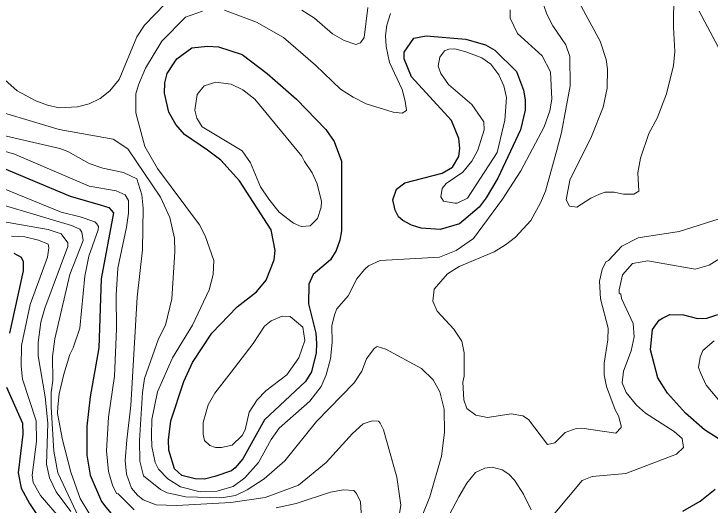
# Model space of a CAD drawing. Extents: x 423 to 448.8, y 7456.3 to 7484.
# Drawn here: x 436.1 to 437.572, y 7481.745 to 7482.784 of the extents above; entities that cross this region are included whole.
import ezdxf

# ---------------------------------------------------------------- set-up
doc = ezdxf.new("R2010")
doc.units = 0
doc.header["$LTSCALE"] = 0.032
doc.layers.add('1', color=7, linetype='Continuous', lineweight=25)
doc.layers.add('2', color=7, linetype='Continuous', lineweight=13)

msp = doc.modelspace()

# ---------------------------------------------------------------- linework, layer by layer
at = {"layer": '1'}
for points in [[(436.9718, 7482.7375), (437.0554, 7482.7306), (437.0971, 7482.7182), (437.1172, 7482.7073), (437.1629, 7482.6617), (437.1776, 7482.6223), (437.1814, 7482.6022), (437.1814, 7482.5805), (437.1714, 7482.5387), (437.1234, 7482.4366), (437.0986, 7482.3949), (437.0839, 7482.3748), (437.0422, 7482.3399), (437.0012, 7482.3276), (436.961, 7482.3306), (436.9409, 7482.3368), (436.9223, 7482.3469), (436.913, 7482.3546), (436.9061, 7482.3686), (436.9014, 7482.3902), (436.9092, 7482.4134), (436.9269, 7482.4266), (437.0059, 7482.4467), (437.0275, 7482.4598), (437.0406, 7482.4823), (437.043, 7482.5001), (437.0406, 7482.5202), (437.0252, 7482.5581), (436.9409, 7482.6509), (436.9254, 7482.6888), (436.9254, 7482.7027), (436.9455, 7482.7321)], [(436.5093, 7482.7158), (436.5325, 7482.7143), (436.5828, 7482.698), (436.6354, 7482.6578), (436.6972, 7482.6037), (436.7599, 7482.5395), (436.7769, 7482.514), (436.7924, 7482.4722), (436.7924, 7482.3253), (436.7893, 7482.3052), (436.7816, 7482.2835), (436.7692, 7482.2634), (436.7328, 7482.2324), (436.7235, 7482.2123), (436.7228, 7482.1706), (436.7382, 7482.1087), (436.7398, 7482.087), (436.739, 7482.0669), (436.729, 7482.0267), (436.7166, 7482.0066), (436.63, 7481.9254), (436.5843, 7481.8426), (436.5681, 7481.824), (436.5603, 7481.8178), (436.5248, 7481.8055), (436.5031, 7481.8001), (436.483, 7481.8009), (436.4551, 7481.8078), (436.4397, 7481.8217), (436.4273, 7481.8612), (436.4265, 7481.8829), (436.4319, 7481.9231), (436.459, 7482.0066), (436.4776, 7482.0468), (436.5186, 7482.1087), (436.5719, 7482.1644), (436.6129, 7482.1961), (436.633, 7482.2208), (436.6501, 7482.2634), (436.6524, 7482.2835), (436.6439, 7482.3268), (436.5766, 7482.4305), (436.5371, 7482.4745), (436.5093, 7482.4954), (436.4606, 7482.5287), (436.442, 7482.5495), (436.4273, 7482.5759), (436.418, 7482.6161), (436.4188, 7482.6377), (436.4242, 7482.6579), (436.4374, 7482.678), (436.4443, 7482.6888), (436.476, 7482.712)]]:
    msp.add_lwpolyline(points, close=True, dxfattribs=at)
for points in [[(436.0653, 7482.4622), (436.2185, 7482.398), (436.2819, 7482.3801), (436.3005, 7482.374), (436.3105, 7482.3632), (436.2842, 7482.2232), (436.2796, 7482.0778), (436.261, 7481.9741), (436.2541, 7481.9122), (436.2541, 7481.8504), (436.261, 7481.8086), (436.285, 7481.7529), (436.2943, 7481.7405), (436.3128, 7481.7188), (436.3515, 7481.7003), (436.3933, 7481.6941)], [(436.0994, 7482.2781), (436.1148, 7482.2696), (436.1195, 7482.2603), (436.1195, 7482.2402), (436.0901, 7482.1087)], [(437.5898, 7481.8859), (437.5604, 7481.9045), (437.5202, 7481.9393), (437.4823, 7481.9818), (437.4622, 7482.0143), (437.4467, 7482.0731), (437.4506, 7482.1164), (437.4645, 7482.1358), (437.4715, 7482.1404), (437.487, 7482.1481), (437.5164, 7482.1473), (437.5457, 7482.1396), (437.5658, 7482.1404), (437.5891, 7482.1481)], [(436.0839, 7481.9942), (436.1179, 7481.9184), (436.1187, 7481.8952), (436.1086, 7481.8132), (436.1148, 7481.7808), (436.1326, 7481.7483), (436.179, 7481.6787)], [(437.5148, 7481.732), (437.5511, 7481.7537), (437.5829, 7481.7784)]]:
    msp.add_lwpolyline(points, dxfattribs=at)
at = {"layer": '2'}
for points in [[(437.4962, 7482.9007), (437.4947, 7482.7553), (437.4978, 7482.7043), (437.4947, 7482.6749), (437.48, 7482.6145), (437.4607, 7482.5635), (437.4428, 7482.531), (437.4251, 7482.4784), (437.4196, 7482.4475), (437.422, 7482.4088), (437.4112, 7482.4026), (437.3895, 7482.4026), (437.3694, 7482.4065), (437.3508, 7482.4065), (437.3385, 7482.4026), (437.3198, 7482.3941), (437.2905, 7482.3748), (437.275, 7482.3771), (437.268, 7482.3902), (437.2758, 7482.432), (437.3214, 7482.5248), (437.3462, 7482.5867), (437.3547, 7482.6269), (437.3555, 7482.6671), (437.3524, 7482.6873), (437.34, 7482.7259), (437.2959, 7482.8064)], [(437.2147, 7482.8203), (437.227, 7482.7832), (437.2394, 7482.7584), (437.2673, 7482.7182), (437.2758, 7482.6934), (437.2766, 7482.6316), (437.258, 7482.5326), (437.2479, 7482.4954), (437.2239, 7482.4088), (437.2139, 7482.3841), (437.193, 7482.3469), (437.1606, 7482.3113), (437.1396, 7482.2951), (437.1157, 7482.2804), (437.0414, 7482.2495), (437.0167, 7482.234), (436.9888, 7482.2015), (436.9858, 7482.176), (436.995, 7482.1551), (437.0306, 7482.1172), (437.0476, 7482.0917), (437.0523, 7482.0669), (437.0523, 7482.0174), (437.0492, 7482.0051), (437.0515, 7481.9679), (437.0577, 7481.9493), (437.077, 7481.9354), (437.1018, 7481.93), (437.1513, 7481.9378), (437.176, 7481.9339), (437.1884, 7481.9261), (437.2286, 7481.8735), (437.244, 7481.8767), (437.2657, 7481.8983), (437.289, 7481.9068), (437.3013, 7481.9076), (437.3732, 7481.8975), (437.3841, 7481.9091), (437.3841, 7481.913), (437.3786, 7481.9339), (437.3717, 7481.9463), (437.3531, 7481.9958), (437.3485, 7482.0205), (437.3485, 7482.0453), (437.3562, 7482.0948), (437.357, 7482.1195), (437.3407, 7482.1814), (437.3384, 7482.2185), (437.3438, 7482.2433), (437.3516, 7482.2595), (437.3578, 7482.2626), (437.3856, 7482.2928), (437.4204, 7482.3105), (437.5071, 7482.3237), (437.6053, 7482.3546)], [(436.0406, 7482.6795), (436.1063, 7482.6207), (436.1458, 7482.5998), (436.1705, 7482.5905), (436.1953, 7482.5851), (436.234, 7482.5874), (436.2587, 7482.5936), (436.2819, 7482.6045), (436.3028, 7482.6207), (436.3221, 7482.6447), (436.36, 7482.7352), (436.3762, 7482.76), (436.4196, 7482.8048)], [(436.7089, 7482.7916), (436.7359, 7482.7746), (436.7738, 7482.7414), (436.7986, 7482.7274), (436.8233, 7482.7189), (436.8326, 7482.7228), (436.8403, 7482.7336), (436.8481, 7482.7971)], [(436.3631, 7482.6338), (436.3778, 7482.6687), (436.4126, 7482.7259), (436.4629, 7482.777), (436.4985, 7482.7893)], [(437.1497, 7482.7924), (437.1497, 7482.7746), (437.1652, 7482.7421), (437.217, 7482.695), (437.2348, 7482.661), (437.2379, 7482.6037), (437.2332, 7482.579), (437.2216, 7482.5449), (437.1721, 7482.4521), (437.1335, 7482.3918), (437.0716, 7482.309), (437.0353, 7482.2835), (436.9997, 7482.2695), (436.8744, 7482.2626), (436.8496, 7482.251), (436.8411, 7482.2433), (436.8248, 7482.2232), (436.8071, 7482.1876), (436.7831, 7482.1598), (436.7777, 7482.1474), (436.7722, 7482.1242), (436.773, 7482.0886), (436.7692, 7482.0546), (436.7606, 7482.0205), (436.7498, 7481.9958), (436.7258, 7481.9648), (436.6609, 7481.9076), (436.6439, 7481.8836), (436.6168, 7481.8349), (436.5882, 7481.8024), (436.5634, 7481.7846), (436.5511, 7481.7807), (436.5294, 7481.7746), (436.4938, 7481.773), (436.4521, 7481.7838), (436.425, 7481.8009), (436.4057, 7481.821), (436.3987, 7481.8349), (436.3917, 7481.8689), (436.3909, 7481.8921), (436.3917, 7481.9262), (436.4033, 7481.9849), (436.435, 7482.0561), (436.4776, 7482.1257), (436.5131, 7482.2), (436.5209, 7482.2325), (436.5224, 7482.2626), (436.5046, 7482.3144)], [(436.5449, 7482.7916), (436.6129, 7482.7661), (436.6702, 7482.7336), (436.7375, 7482.6756), (436.7908, 7482.6246), (436.8171, 7482.6076), (436.845, 7482.5936), (436.9022, 7482.5758), (436.9207, 7482.5735), (436.9301, 7482.5797), (436.9277, 7482.5991), (436.9208, 7482.6238), (436.8945, 7482.6811), (436.8875, 7482.7151), (436.8859, 7482.7383), (436.8883, 7482.76), (436.896, 7482.7847)], [(437.6022, 7482.6903), (437.5496, 7482.7893)], [(436.5046, 7482.3144), (436.4922, 7482.3376), (436.4033, 7482.4568), (436.377, 7482.5032), (436.3577, 7482.5743), (436.3577, 7482.6145), (436.3631, 7482.6338)], [(436.0205, 7482.5913), (436.1953, 7482.5395), (436.3098, 7482.5186), (436.3407, 7482.4985), (436.4095, 7482.3964), (436.4296, 7482.3531), (436.4397, 7482.3098), (436.4404, 7482.2804), (436.4335, 7482.1814), (436.4203, 7482.1257), (436.4056, 7482.0963), (436.3763, 7482.0128), (436.3716, 7481.9834), (436.3654, 7481.8813), (436.3662, 7481.838), (436.3739, 7481.807), (436.4095, 7481.7777), (436.4242, 7481.7707), (436.4405, 7481.7674), (436.4625, 7481.7625), (436.5388, 7481.7602), (436.5688, 7481.7653), (436.5928, 7481.7776), (436.6292, 7481.8009), (436.6725, 7481.8387), (436.7398, 7481.9215), (436.8194, 7482.0035), (436.8357, 7482.0283), (436.8457, 7482.0546), (436.862, 7482.0762), (436.8682, 7482.0801), (436.8868, 7482.0746), (436.9618, 7482.0336), (436.9865, 7482.0097), (437.0004, 7481.9849), (437.0097, 7481.9478), (437.0105, 7481.8983), (437.0043, 7481.8488), (436.9796, 7481.7622), (436.9293, 7481.6384)], [(436.3484, 7481.7807), (436.3376, 7481.8101), (436.3352, 7481.8395), (436.3383, 7481.8829), (436.3469, 7481.9556), (436.3608, 7482.1845), (436.3716, 7482.2851), (436.3732, 7482.3732), (436.3701, 7482.4011), (436.36, 7482.4351), (436.3314, 7482.4482), (436.2881, 7482.4575), (436.2587, 7482.4675), (436.2138, 7482.4931), (436.1968, 7482.4993), (436.0097, 7482.5418)], [(435.9834, 7482.5217), (436.1009, 7482.4869), (436.2587, 7482.4196), (436.3159, 7482.4095), (436.3353, 7482.4011), (436.3422, 7482.3894), (436.3422, 7482.3624), (436.3376, 7482.333), (436.3198, 7482.2464), (436.3159, 7482.1891), (436.3167, 7482.118), (436.3128, 7482.0174), (436.2997, 7481.9308), (436.2958, 7481.8596), (436.2997, 7481.8163), (436.3082, 7481.7869), (436.3167, 7481.7699), (436.3206, 7481.7691)], [(436.2602, 7481.725), (436.2401, 7481.7591), (436.22, 7481.8148), (436.2022, 7481.8829), (436.1922, 7481.9385), (436.1929, 7481.9525), (436.1953, 7481.9803), (436.2053, 7482.0221), (436.2177, 7482.0638), (436.2254, 7482.0778), (436.2393, 7482.1195), (436.2494, 7482.2294), (436.2579, 7482.2711), (436.278, 7482.3268), (436.2788, 7482.3345), (436.2749, 7482.3399), (436.2711, 7482.3438), (436.2401, 7482.3547), (436.1999, 7482.3647), (436.0592, 7482.4219)], [(435.9988, 7482.4026), (436.2216, 7482.3361), (436.2393, 7482.3283), (436.2432, 7482.3221), (436.2463, 7482.3044), (436.2177, 7482.2325), (436.186, 7482.0963), (436.1813, 7482.0592), (436.1821, 7482.0082), (436.1782, 7481.9834), (436.1783, 7481.9527), (436.1844, 7481.8589), (436.1926, 7481.8131), (436.2422, 7481.7081), (436.3167, 7481.6524), (436.3546, 7481.6284), (436.4706, 7481.6029), (436.5897, 7481.5696), (436.6222, 7481.5526), (436.623, 7481.5379), (436.5828, 7481.4636)], [(436.1721, 7482.3276), (436.0715, 7482.3454)], [(436.22, 7481.7313), (436.1891, 7481.773), (436.1752, 7481.8024), (436.169, 7481.8318), (436.1713, 7481.9184), (436.1659, 7481.9741), (436.1512, 7482.0607), (436.1512, 7482.0886), (436.1566, 7482.1319), (436.1651, 7482.1613), (436.2138, 7482.292), (436.2138, 7482.2997), (436.1999, 7482.319), (436.1721, 7482.3276)], [(436.0947, 7482.3136), (436.1226, 7482.3121), (436.152, 7482.3052), (436.172, 7482.2966), (436.1736, 7482.2889), (436.1705, 7482.2696), (436.1341, 7482.169), (436.1156, 7482.0824), (436.1148, 7482.0391), (436.1179, 7482.0112), (436.1465, 7481.9231), (436.1473, 7481.8798), (436.138, 7481.8086), (436.1403, 7481.7931), (436.1558, 7481.7653), (436.1945, 7481.7204)], [(437.6138, 7482.2789), (437.5705, 7482.2525), (437.5411, 7482.244), (437.4406, 7482.2618), (437.4081, 7482.2557), (437.3872, 7482.2317), (437.3802, 7482.2), (437.3802, 7482.193), (437.3833, 7482.1914), (437.3848, 7482.1822), (437.4096, 7482.1288), (437.4119, 7482.101), (437.4057, 7482.0716), (437.3895, 7482.0283), (437.3864, 7482.0035), (437.3949, 7481.9834), (437.4165, 7481.9563), (437.4359, 7481.9393), (437.4962, 7481.9006), (437.5133, 7481.8859), (437.5163, 7481.8666), (437.5016, 7481.8527), (437.3941, 7481.8117), (437.323, 7481.8055), (437.3021, 7481.797), (437.2441, 7481.7282)], [(437.5983, 7481.9586), (437.5643, 7481.9989), (437.5527, 7482.0236), (437.548, 7482.036), (437.5511, 7482.0577), (437.5573, 7482.0723), (437.5813, 7482.0924)], [(436.9115, 7481.7019), (436.9184, 7481.7452), (436.9099, 7481.804), (436.8813, 7481.9045), (436.8743, 7481.9184), (436.8712, 7481.9223), (436.8574, 7481.9231), (436.8388, 7481.9168), (436.8163, 7481.8967), (436.7606, 7481.8349), (436.7019, 7481.7869), (436.6315, 7481.7614), (436.5588, 7481.7506), (436.4443, 7481.7444), (436.401, 7481.7459), (436.3732, 7481.756), (436.3615, 7481.766), (436.3484, 7481.7807)], [(437.1938, 7481.7351), (437.1776, 7481.7684), (437.159, 7481.7978), (437.1466, 7481.8101), (437.1327, 7481.8194), (437.1111, 7481.8256), (437.0956, 7481.8233), (437.0762, 7481.814), (437.0577, 7481.7916), (437.0406, 7481.7622), (436.995, 7481.6756)], [(436.6547, 7481.739), (436.6965, 7481.7483), (436.7692, 7481.7722), (436.797, 7481.7776), (436.8186, 7481.7761), (436.8241, 7481.7699), (436.8326, 7481.7521), (436.8388, 7481.6585)], [(436.3206, 7481.7691), (436.3538, 7481.7351)]]:
    msp.add_lwpolyline(points, dxfattribs=at)
for points in [[(437.0592, 7482.3941), (437.1218, 7482.4908), (437.1381, 7482.5589), (437.142, 7482.6068), (437.1358, 7482.6316), (437.1257, 7482.6548), (437.1087, 7482.6772), (437.0894, 7482.6911), (437.0554, 7482.7035), (437.0322, 7482.7096), (437.0198, 7482.7089), (437.0105, 7482.7058), (437.0004, 7482.6919), (436.9973, 7482.6733), (437.0028, 7482.6579), (437.019, 7482.6346), (437.0685, 7482.5921), (437.094, 7482.5558), (437.0948, 7482.5387), (437.0809, 7482.4954), (437.0685, 7482.4722), (437.0492, 7482.449), (437.0144, 7482.425), (437.0059, 7482.4142), (437.0028, 7482.3972), (437.0082, 7482.3879), (437.0322, 7482.3833), (437.0376, 7482.3833)], [(436.7146, 7482.4714), (436.7088, 7482.4831), (436.6091, 7482.6037), (436.5843, 7482.623), (436.5596, 7482.6354), (436.5271, 7482.6393), (436.5023, 7482.6315), (436.4876, 7482.613), (436.4822, 7482.5805), (436.4868, 7482.5635), (436.4977, 7482.5449), (436.5828, 7482.4939), (436.6005, 7482.4691), (436.6214, 7482.418), (436.6392, 7482.3918), (436.6609, 7482.3647), (436.691, 7482.3415), (436.7073, 7482.3345), (436.7266, 7482.3353), (436.7421, 7482.3508), (436.7498, 7482.3748), (436.7506, 7482.3871), (436.7413, 7482.4243), (436.7305, 7482.4475)], [(436.5591, 7482.0259), (436.606, 7482.087), (436.6299, 7482.1234), (436.6439, 7482.135), (436.6671, 7482.1443), (436.6841, 7482.1435), (436.7112, 7482.1211), (436.715, 7482.0932), (436.7026, 7482.0561), (436.6771, 7482.0205), (436.6323, 7481.9865), (436.6144, 7481.9679), (436.5975, 7481.9416), (436.5889, 7481.9045), (436.5828, 7481.8921), (436.5611, 7481.872), (436.5387, 7481.8666), (436.5263, 7481.8666), (436.5139, 7481.8712), (436.5031, 7481.8813), (436.5, 7481.8952), (436.5, 7481.92), (436.5108, 7481.9571), (436.5247, 7481.9819)]]:
    msp.add_lwpolyline(points, close=True, dxfattribs=at)

doc.saveas('drawing.dxf')
